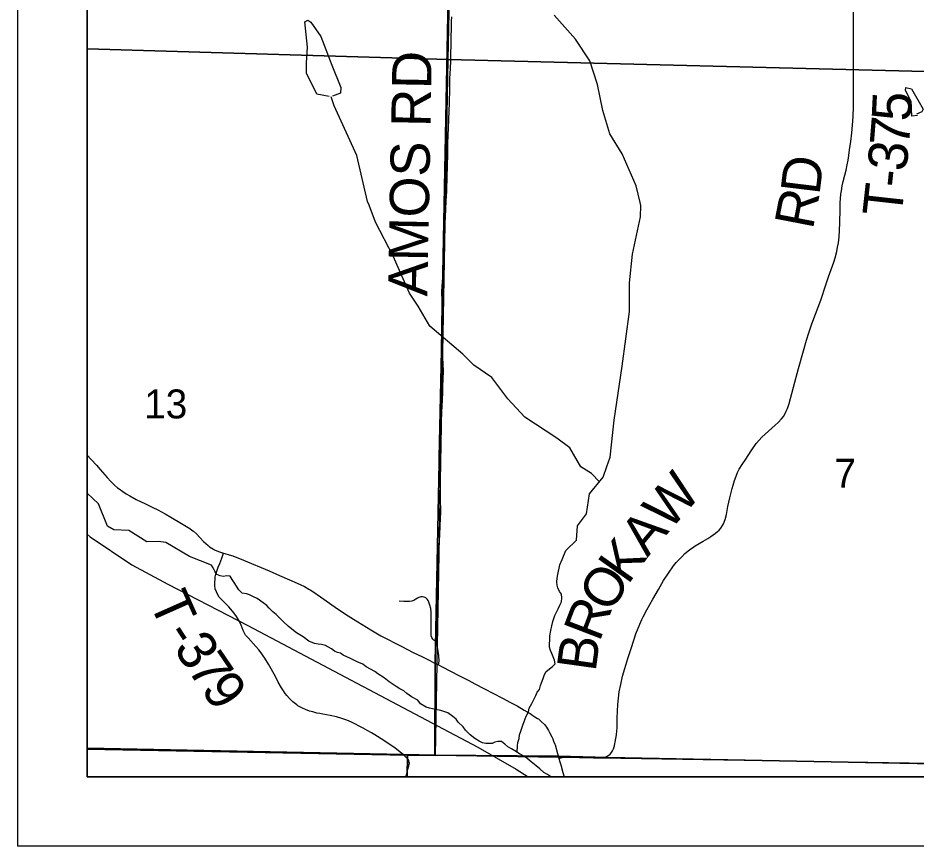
# Model space of a CAD drawing. Extents: x 0 to 34, y 0 to 22.
# Drawn here: x 2.5 to 3.798, y 13.5 to 14.697 of the extents above; entities that cross this region are included whole.
import ezdxf

# ---------------------------------------------------------------- set-up
doc = ezdxf.new("R2010")
doc.units = 0
for name, color, linetype in [('GM_X_Corporation', 7, 'Continuous'), ('GM_X_County_Road', 7, 'Continuous'), ('GM_X_Minor_River', 7, 'Continuous'), ('GM_X_Rail_Line', 7, 'Continuous'), ('GM_X_Section_Text', 7, 'Continuous'), ('GM_X_Township_Road', 7, 'Continuous'), ('GM_X_Township_Road_Text', 7, 'Continuous'), ('SH_Data', 7, 'Continuous')]:
    doc.layers.add(name, color=color, linetype=linetype)

msp = doc.modelspace()

# ---------------------------------------------------------------- linework, layer by layer
at = {"layer": 'GM_X_Corporation'}
for points in [[(2.6, 16.6918), (2.6, 13.6), (9.4, 13.6), (9.4, 16.4853), (9.09, 16.4927), (8.0963, 16.5226), (6.2194, 16.578), (6.0834, 16.5816), (5.4202, 16.5982), (4.6351, 16.6229), (4.5473, 16.6256), (4.1867, 16.6352), (4.1011, 16.6362), (4.0515, 16.6368), (3.1684, 16.6682), (3.1555, 16.6686)], [(2.6, 16.6918), (2.6, 13.6417), (3.0575, 13.6324), (3.1025, 13.6315), (3.1033, 13.7653), (3.1089, 14.0542), (3.109, 14.0614), (3.1121, 14.2169), (3.1127, 14.2486), (3.1134, 14.2853), (3.1142, 14.3277), (3.1263, 14.9513), (3.1401, 15.483), (3.148, 15.8071), (3.1555, 16.6686)], [(2.6, 15.673), (2.6, 14.6526), (3.1218, 14.6372), (3.1435, 15.6571)], [(4.1616, 15.6255), (4.1372, 14.6117), (3.1218, 14.6372), (3.1435, 15.6571)], [(2.6, 14.6526), (2.6, 13.6399), (3.0633, 13.6314), (3.1037, 13.6311), (3.1218, 14.6372)], [(3.1218, 14.6372), (4.1372, 14.6117), (4.1159, 13.6143), (3.1037, 13.6311)], [(2.6, 13.6417), (2.6, 13.6), (4.5781, 13.6), (4.3222, 13.6092), (3.3525, 13.6282), (3.2812, 13.6297), (3.1025, 13.6315), (3.0575, 13.6324)], [(2.6, 13.6399), (2.6, 13.6), (3.0626, 13.6), (3.0633, 13.6314)], [(3.0626, 13.6), (4.1154, 13.6), (4.1159, 13.6143), (3.1037, 13.6311), (3.0633, 13.6314)]]:
    msp.add_lwpolyline(points, close=True, dxfattribs=at)
msp.add_lwpolyline([(3.1555, 16.6686), (3.148, 15.8071), (3.1401, 15.483), (3.1263, 14.9513), (3.1142, 14.3277), (3.1134, 14.2853), (3.1127, 14.2486), (3.1121, 14.2169), (3.109, 14.0614), (3.1089, 14.0542), (3.1033, 13.7653), (3.1025, 13.6315), (3.2812, 13.6297), (3.3525, 13.6282), (4.3222, 13.6092), (4.5781, 13.6), (9.4, 13.6)], dxfattribs=at)
at = {"layer": 'GM_X_County_Road'}
for points in [[(2.6, 14.065), (2.606, 14.0588), (2.6135, 14.0506), (2.6189, 14.0445), (2.6289, 14.0329), (2.6344, 14.0269), (2.6371, 14.0243), (2.6377, 14.0237), (2.6396, 14.0219), (2.6441, 14.0181), (2.6465, 14.0163), (2.6515, 14.0126), (2.6566, 14.0093), (2.6619, 14.0062), (2.6711, 14.0012), (2.6842, 13.9947), (2.6949, 13.9896), (2.7022, 13.986), (2.7128, 13.9803), (2.7208, 13.9756), (2.7365, 13.9665), (2.7483, 13.9591), (2.7515, 13.9569), (2.7538, 13.9551), (2.758, 13.9513), (2.7629, 13.9461), (2.7684, 13.9405), (2.7748, 13.9346), (2.7771, 13.9328), (2.7825, 13.9292), (2.7843, 13.9282), (2.7899, 13.9258), (2.7912, 13.9253), (2.7974, 13.9233), (2.7993, 13.9228), (2.8054, 13.9211), (2.8107, 13.9194), (2.8261, 13.9134), (2.8634, 13.8977), (2.8779, 13.8913), (2.8927, 13.885), (2.9038, 13.8801), (2.9142, 13.875), (2.9204, 13.8716), (2.9223, 13.8704), (2.9263, 13.8678), (2.9372, 13.8604), (2.9587, 13.8454), (2.9736, 13.8354), (2.9851, 13.8279), (3.01, 13.8124), (3.0245, 13.8041), (3.0548, 13.7884), (3.0715, 13.7799), (3.0847, 13.7735), (3.0956, 13.768), (3.1023, 13.7646)], [(3.1023, 13.7646), (3.1081, 13.7618), (3.1133, 13.7592), (3.1374, 13.7466), (3.1519, 13.7393), (3.1605, 13.7347), (3.1747, 13.7273), (3.2007, 13.7136), (3.2121, 13.7077), (3.2215, 13.7025), (3.232, 13.6965), (3.2403, 13.6915), (3.2444, 13.6889), (3.2474, 13.687), (3.2513, 13.6844), (3.2524, 13.6837), (3.2566, 13.6802), (3.2611, 13.6755), (3.264, 13.6717), (3.2669, 13.667), (3.2685, 13.6642), (3.2718, 13.6578), (3.2731, 13.6549), (3.2744, 13.6515), (3.2761, 13.6475), (3.2766, 13.6462), (3.28, 13.634), (3.2822, 13.6266)], [(3.2822, 13.6266), (3.2835, 13.6217), (3.2839, 13.6201), (3.2848, 13.6172)], [(3.2848, 13.6172), (3.2878, 13.6065), (3.2899, 13.6)]]:
    msp.add_lwpolyline(points, dxfattribs=at)
at = {"layer": 'GM_X_Minor_River'}
for points in [[(3.2868, 13.9142), (3.2923, 13.9274), (3.3076, 13.9424), (3.3092, 13.9629), (3.3218, 13.9802), (3.3263, 14.0094), (3.3461, 14.0332), (3.3516, 14.0488), (3.3563, 14.0622), (3.362, 14.1157), (3.3737, 14.1936), (3.3843, 14.273), (3.3841, 14.3143), (3.3884, 14.3557), (3.4001, 14.4097), (3.4003, 14.426), (3.3995, 14.4302), (3.3938, 14.4547), (3.3737, 14.5007), (3.3555, 14.5296), (3.3455, 14.5636), (3.3377, 14.601), (3.3266, 14.635), (3.306, 14.6665), (3.2752, 14.701)], [(2.9498, 14.5836), (2.9323, 14.5871), (2.9174, 14.6172), (2.9172, 14.6324), (2.9188, 14.6551), (2.9148, 14.6915), (2.9193, 14.6942), (2.9235, 14.6912), (2.9379, 14.6702), (2.9537, 14.6291), (2.9667, 14.5967), (2.9664, 14.5884), (2.9547, 14.584)], [(3.8006, 14.5562), (3.7923, 14.5553), (3.7912, 14.5766), (3.7834, 14.5924), (3.7837, 14.5965), (3.7917, 14.5948), (3.8088, 14.5654), (3.807, 14.5616), (3.799, 14.5581)], [(3.3406, 14.0266), (3.329, 14.0386), (3.3136, 14.0483), (3.298, 14.0757), (3.2792, 14.0899), (3.2329, 14.1199), (3.2082, 14.1465), (3.185, 14.1776), (3.1593, 14.1954), (3.1431, 14.2111), (3.0955, 14.2517), (3.0787, 14.2807), (3.0659, 14.2994), (3.0424, 14.3529), (3.017, 14.4018), (3.0079, 14.4263), (3.0055, 14.432), (2.9898, 14.4985), (2.9572, 14.57), (2.9528, 14.5832)], [(2.7799, 13.9062), (2.7479, 13.9186), (2.7138, 13.9386), (2.7031, 13.9403), (2.6861, 13.9397), (2.6604, 13.9564), (2.6384, 13.9572), (2.6296, 13.9623), (2.6162, 13.9947), (2.6, 14.0101)], [(2.8838, 13.8242), (2.8731, 13.8348), (2.8685, 13.8385), (2.8631, 13.8438), (2.86, 13.8479), (2.8546, 13.8517), (2.8458, 13.8581), (2.8404, 13.8603), (2.8347, 13.8633), (2.8305, 13.8647), (2.824, 13.8658), (2.8194, 13.8703), (2.8159, 13.8756), (2.8128, 13.8809), (2.8097, 13.8854), (2.807, 13.89), (2.8021, 13.8907), (2.7968, 13.8898), (2.7922, 13.8906), (2.7876, 13.8928), (2.7845, 13.8972), (2.7822, 13.9021), (2.7799, 13.9062)], [(3.2216, 13.6357), (3.2224, 13.6449), (3.2228, 13.6498), (3.2246, 13.6556), (3.2253, 13.6609), (3.2272, 13.6662), (3.2283, 13.6704), (3.2297, 13.6746), (3.232, 13.68), (3.2349, 13.6876), (3.2379, 13.6941), (3.239, 13.6994), (3.2427, 13.7059), (3.245, 13.7101), (3.2487, 13.7174), (3.2505, 13.7223), (3.2539, 13.7265), (3.2554, 13.7319), (3.2569, 13.7361), (3.2595, 13.7422), (3.2609, 13.7464), (3.2632, 13.7517), (3.2685, 13.7563), (3.2726, 13.7594), (3.2767, 13.7636), (3.2759, 13.7689), (3.2736, 13.7735), (3.272, 13.7784), (3.2701, 13.7829), (3.2685, 13.7875), (3.2685, 13.7928), (3.2688, 13.7973), (3.2691, 13.8038), (3.2705, 13.8114), (3.272, 13.8186), (3.2735, 13.8244), (3.2749, 13.8289), (3.276, 13.8331), (3.2786, 13.8381), (3.2809, 13.843), (3.2835, 13.848), (3.2857, 13.853), (3.2864, 13.8587), (3.2856, 13.864), (3.2829, 13.8681), (3.2806, 13.8731), (3.2797, 13.8772), (3.2793, 13.8822), (3.2796, 13.8875), (3.2803, 13.8928), (3.2814, 13.8974), (3.2825, 13.9016), (3.2832, 13.9065), (3.2868, 13.9142)], [(3.2705, 13.6), (3.2697, 13.6005), (3.2655, 13.6032), (3.2605, 13.6061), (3.2544, 13.6118), (3.249, 13.6159), (3.2421, 13.6219), (3.2332, 13.6291), (3.2252, 13.6335), (3.2183, 13.6376), (3.2137, 13.6403), (3.2084, 13.6432), (3.2038, 13.6474), (3.1992, 13.6511), (3.1938, 13.6511), (3.1896, 13.6503), (3.1855, 13.6483), (3.1764, 13.6482), (3.1714, 13.649), (3.1668, 13.6516), (3.1607, 13.6553), (3.1538, 13.6606), (3.1469, 13.6677), (3.1438, 13.6722), (3.1365, 13.679), (3.1334, 13.6835), (3.1288, 13.6873), (3.1215, 13.6925), (3.1158, 13.6947), (3.1112, 13.6958), (3.1035, 13.6973), (3.0952, 13.6991), (3.0902, 13.701), (3.0818, 13.7054), (3.0783, 13.7111), (3.0691, 13.7159), (3.0622, 13.7204), (3.058, 13.7242), (3.0522, 13.7275), (3.0469, 13.7305), (3.0369, 13.7376), (3.0293, 13.7433), (3.0201, 13.7489), (3.0158, 13.7523), (3.0032, 13.759), (2.9986, 13.7627), (2.9902, 13.7664), (2.9806, 13.7709), (2.9703, 13.7761), (2.9661, 13.7787), (2.9619, 13.7798), (2.9577, 13.7817), (2.9531, 13.7851), (2.9447, 13.7899), (2.939, 13.7914), (2.934, 13.7917), (2.9287, 13.7928), (2.9206, 13.7961), (2.9122, 13.8025), (2.9026, 13.8081), (2.8961, 13.8134), (2.8907, 13.8179), (2.8838, 13.8242)]]:
    msp.add_lwpolyline(points, dxfattribs=at)
at = {"layer": 'GM_X_Rail_Line'}
msp.add_lwpolyline([(2.6, 13.9509), (2.6043, 13.9472), (2.6645, 13.9065), (2.7166, 13.8785), (2.8323, 13.8188), (3.1651, 13.6431), (3.2204, 13.6113), (3.2374, 13.6)], dxfattribs=at)
at = {"layer": 'GM_X_Township_Road'}
for points in [[(3.1053, 13.7957), (3.1052, 13.799), (3.1065, 13.8326), (3.1071, 13.8478), (3.1077, 13.8747), (3.1081, 13.9189), (3.1087, 13.9275), (3.11, 13.9492), (3.1105, 13.9633), (3.1112, 13.9834), (3.1111, 14.0021), (3.1109, 14.0178), (3.1111, 14.0392), (3.1104, 14.0616), (3.1099, 14.0772), (3.1104, 14.0983), (3.1113, 14.1089), (3.1123, 14.1207), (3.1128, 14.1269), (3.1131, 14.1362), (3.1136, 14.1446), (3.1141, 14.156), (3.1142, 14.1654), (3.1147, 14.1747), (3.1151, 14.1868), (3.1143, 14.2058), (3.1141, 14.2167), (3.1135, 14.2348), (3.1133, 14.2572), (3.1138, 14.2743), (3.1127, 14.3019), (3.1139, 14.3158), (3.1151, 14.3342), (3.1158, 14.3499), (3.1172, 14.3836), (3.1176, 14.3924), (3.1178, 14.4009), (3.118, 14.4102), (3.1185, 14.4198), (3.1191, 14.4333), (3.1199, 14.4463), (3.1206, 14.4693), (3.1208, 14.4809), (3.1213, 14.5026), (3.1217, 14.5161), (3.1226, 14.5381), (3.124, 14.5747), (3.1242, 14.5945), (3.1245, 14.6098), (3.1253, 14.6239), (3.1256, 14.635), (3.1259, 14.6462), (3.1262, 14.6573), (3.1265, 14.6673), (3.1266, 14.6843), (3.1269, 14.6922), (3.1272, 14.699)], [(3.3631, 13.6483), (3.3636, 13.6504), (3.3646, 13.6554), (3.3655, 13.6608), (3.366, 13.6665), (3.3661, 13.6704), (3.3663, 13.6855), (3.3666, 13.695), (3.3672, 13.7045), (3.3682, 13.7139), (3.3694, 13.7228), (3.3714, 13.7336), (3.3742, 13.7455), (3.3774, 13.7568), (3.3815, 13.7713), (3.3868, 13.7869), (3.3935, 13.8067), (3.3992, 13.821), (3.4021, 13.8275), (3.4041, 13.8316), (3.4094, 13.8415), (3.4178, 13.857), (3.4259, 13.8711), (3.4335, 13.8837), (3.4406, 13.8947), (3.4479, 13.9052), (3.4518, 13.9099), (3.4556, 13.914), (3.4602, 13.9188), (3.4643, 13.9227), (3.471, 13.9282), (3.4773, 13.9328), (3.4791, 13.934), (3.4905, 13.9409), (3.4972, 13.9448), (3.5015, 13.9475), (3.5052, 13.9498), (3.5087, 13.9524), (3.5114, 13.9546), (3.5138, 13.9569), (3.516, 13.9596), (3.5185, 13.9632), (3.5199, 13.9659), (3.5224, 13.9721), (3.5244, 13.9793), (3.5265, 13.9907), (3.5294, 14.0036), (3.5324, 14.0167), (3.5339, 14.0219), (3.5361, 14.0285), (3.5385, 14.0349), (3.5404, 14.0398), (3.5429, 14.0447), (3.5472, 14.0518), (3.5523, 14.0591), (3.56, 14.0712), (3.5675, 14.0818), (3.5715, 14.0866), (3.5756, 14.0909), (3.5849, 14.0997), (3.5947, 14.1085), (3.5992, 14.1125), (3.6039, 14.1176), (3.6069, 14.1212), (3.6093, 14.1251), (3.6108, 14.1286), (3.6124, 14.1325), (3.6148, 14.1398), (3.6186, 14.1541), (3.6211, 14.1633), (3.6287, 14.1905), (3.6356, 14.2161), (3.6399, 14.2312), (3.6433, 14.242), (3.6458, 14.2493), (3.6478, 14.2549), (3.6531, 14.2688), (3.6606, 14.2893), (3.6681, 14.3112), (3.672, 14.3228), (3.6759, 14.3335), (3.6796, 14.3441), (3.6815, 14.3503), (3.6838, 14.3594), (3.6851, 14.366), (3.6861, 14.3719), (3.6871, 14.3807), (3.6878, 14.39), (3.6882, 14.4009), (3.6885, 14.4208), (3.6889, 14.4301), (3.6893, 14.436), (3.6899, 14.4423), (3.6906, 14.4473), (3.6918, 14.4543), (3.6932, 14.4607), (3.6953, 14.4699), (3.6972, 14.477), (3.6989, 14.4847), (3.7003, 14.4918), (3.7013, 14.4983), (3.7024, 14.5065), (3.704, 14.5186), (3.7054, 14.5309), (3.7066, 14.5421), (3.7076, 14.5547), (3.7079, 14.5687), (3.708, 14.5938), (3.7078, 14.6207), (3.7079, 14.6695), (3.708, 14.7055)], [(3.0568, 13.6325), (3.0454, 13.6416), (3.0292, 13.6526), (3.0159, 13.661), (3.0112, 13.6638), (3.0057, 13.6667), (2.9991, 13.6703), (2.982, 13.6792), (2.9753, 13.682), (2.9681, 13.6845), (2.9605, 13.6866), (2.9515, 13.6887), (2.9406, 13.6906), (2.9365, 13.6914), (2.9321, 13.6923), (2.9262, 13.6938), (2.9214, 13.6952), (2.9159, 13.6973), (2.9112, 13.6993), (2.9048, 13.7028), (2.903, 13.7041), (2.8976, 13.7086), (2.8924, 13.7134), (2.8889, 13.7176), (2.8865, 13.7205), (2.8838, 13.7244), (2.881, 13.7288), (2.8763, 13.7371), (2.8721, 13.7451), (2.862, 13.7628), (2.8571, 13.7714), (2.8547, 13.7751), (2.8517, 13.7793), (2.8484, 13.7835), (2.8441, 13.7885), (2.8328, 13.8008), (2.8292, 13.8051), (2.8271, 13.8087), (2.8257, 13.8116), (2.8242, 13.8153), (2.8225, 13.8192), (2.8201, 13.8246), (2.8173, 13.8295), (2.8159, 13.832), (2.8137, 13.8352), (2.8124, 13.8369), (2.8048, 13.8458), (2.8008, 13.8497), (2.7936, 13.857), (2.7909, 13.8599), (2.7888, 13.8633), (2.7868, 13.8673), (2.7851, 13.8717), (2.7845, 13.8768), (2.7846, 13.8813), (2.7849, 13.8857), (2.7852, 13.8894), (2.786, 13.8932), (2.7876, 13.8976), (2.7896, 13.9033), (2.7919, 13.9087), (2.7948, 13.9163), (2.7974, 13.9233)], [(3.1053, 13.7957), (3.1034, 13.7966), (3.1013, 13.7977), (3.0998, 13.7991), (3.0984, 13.8014), (3.0976, 13.8038), (3.0975, 13.8082), (3.0976, 13.8176), (3.0975, 13.8241), (3.0974, 13.8379), (3.0967, 13.8432), (3.0957, 13.8482), (3.0942, 13.8527), (3.0932, 13.8548), (3.0914, 13.8571), (3.0899, 13.8586), (3.0872, 13.8599), (3.0848, 13.8603), (3.0823, 13.8601), (3.0798, 13.8594), (3.0778, 13.8583), (3.0752, 13.8568), (3.0721, 13.8552), (3.0695, 13.8541), (3.0659, 13.8535), (3.0622, 13.8534), (3.0577, 13.8536), (3.0513, 13.8541)], [(3.1081, 13.7618), (3.1089, 13.7675), (3.1085, 13.7753), (3.1081, 13.7787), (3.1075, 13.7819), (3.106, 13.7898), (3.1055, 13.7928), (3.1053, 13.7957)], [(3.2822, 13.6266), (3.2887, 13.6283), (3.2908, 13.6287), (3.2933, 13.6289), (3.2959, 13.629), (3.3321, 13.6275), (3.3443, 13.6276), (3.3476, 13.6281), (3.3501, 13.6288), (3.353, 13.6303), (3.3561, 13.6327), (3.3582, 13.6353), (3.3597, 13.6377), (3.3609, 13.6404), (3.3624, 13.645), (3.3631, 13.6483)], [(3.0609, 13.6), (3.062, 13.6046), (3.0637, 13.6111), (3.0653, 13.6161), (3.0657, 13.6181), (3.0659, 13.6197), (3.0657, 13.6212), (3.0651, 13.6232), (3.0645, 13.6245), (3.0628, 13.6269), (3.061, 13.6287), (3.0568, 13.6325)]]:
    msp.add_lwpolyline(points, dxfattribs=at)
at = {"layer": 'SH_Data'}
for points in [[(2.5, 20.5), (9.5, 20.5), (9.5, 13.5), (2.5, 13.5)], [(2.6, 20.4), (9.4, 20.4), (9.4, 13.6), (2.6, 13.6)]]:
    msp.add_lwpolyline(points, close=True, dxfattribs=at)

# ---------------------------------------------------------------- texts
at = {"layer": 'GM_X_Section_Text'}
for s, height, p in [('13', 0.04186, (2.6825, 14.1182)), ('7', 0.0419, (3.6804, 14.0179))]:
    msp.add_text(s, height=height, rotation=0, dxfattribs=at).set_placement(p)
at = {"layer": 'GM_X_Township_Road_Text'}
for s, height, rotation, p in [('AMOS RD', 0.05682, 88.9363, (3.0918, 14.2944)), ('5', 0.0568, 87.1865, (3.7908, 14.547)), ('7', 0.0568, 85.439, (3.7879, 14.5102)), ('3', 0.0568, 84.4037, (3.7844, 14.4743)), ('D', 0.0568, 83.048, (3.6587, 14.4402)), ('-', 0.0568, 83.8459, (3.7819, 14.4505)), ('T', 0.0568, 83.6787, (3.7772, 14.4081)), ('R', 0.0568, 79.0161, (3.6491, 14.3901)), ('W', 0.0568, 48.7157, (3.4419, 13.9545)), ('A', 0.0568, 50.1095, (3.4101, 13.9165)), ('K', 0.0568, 54.6093, (3.3818, 13.8766)), ('O', 0.0568, 58.2684, (3.356, 13.8349)), ('T', 0.0568, 293.9442, (2.689, 13.8532)), ('R', 0.0568, 69.0241, (3.3406, 13.7939)), ('-', 0.0568, 302.9726, (2.7109, 13.8058)), ('3', 0.0568, 303.6007, (2.7239, 13.7857)), ('B', 0.0568, 82.0951, (3.335, 13.7509)), ('7', 0.0568, 304.1812, (2.7437, 13.756)), ('9', 0.0568, 304.3455, (2.7634, 13.7269))]:
    msp.add_text(s, height=height, rotation=rotation, dxfattribs=at).set_placement(p)

doc.saveas('drawing.dxf')
